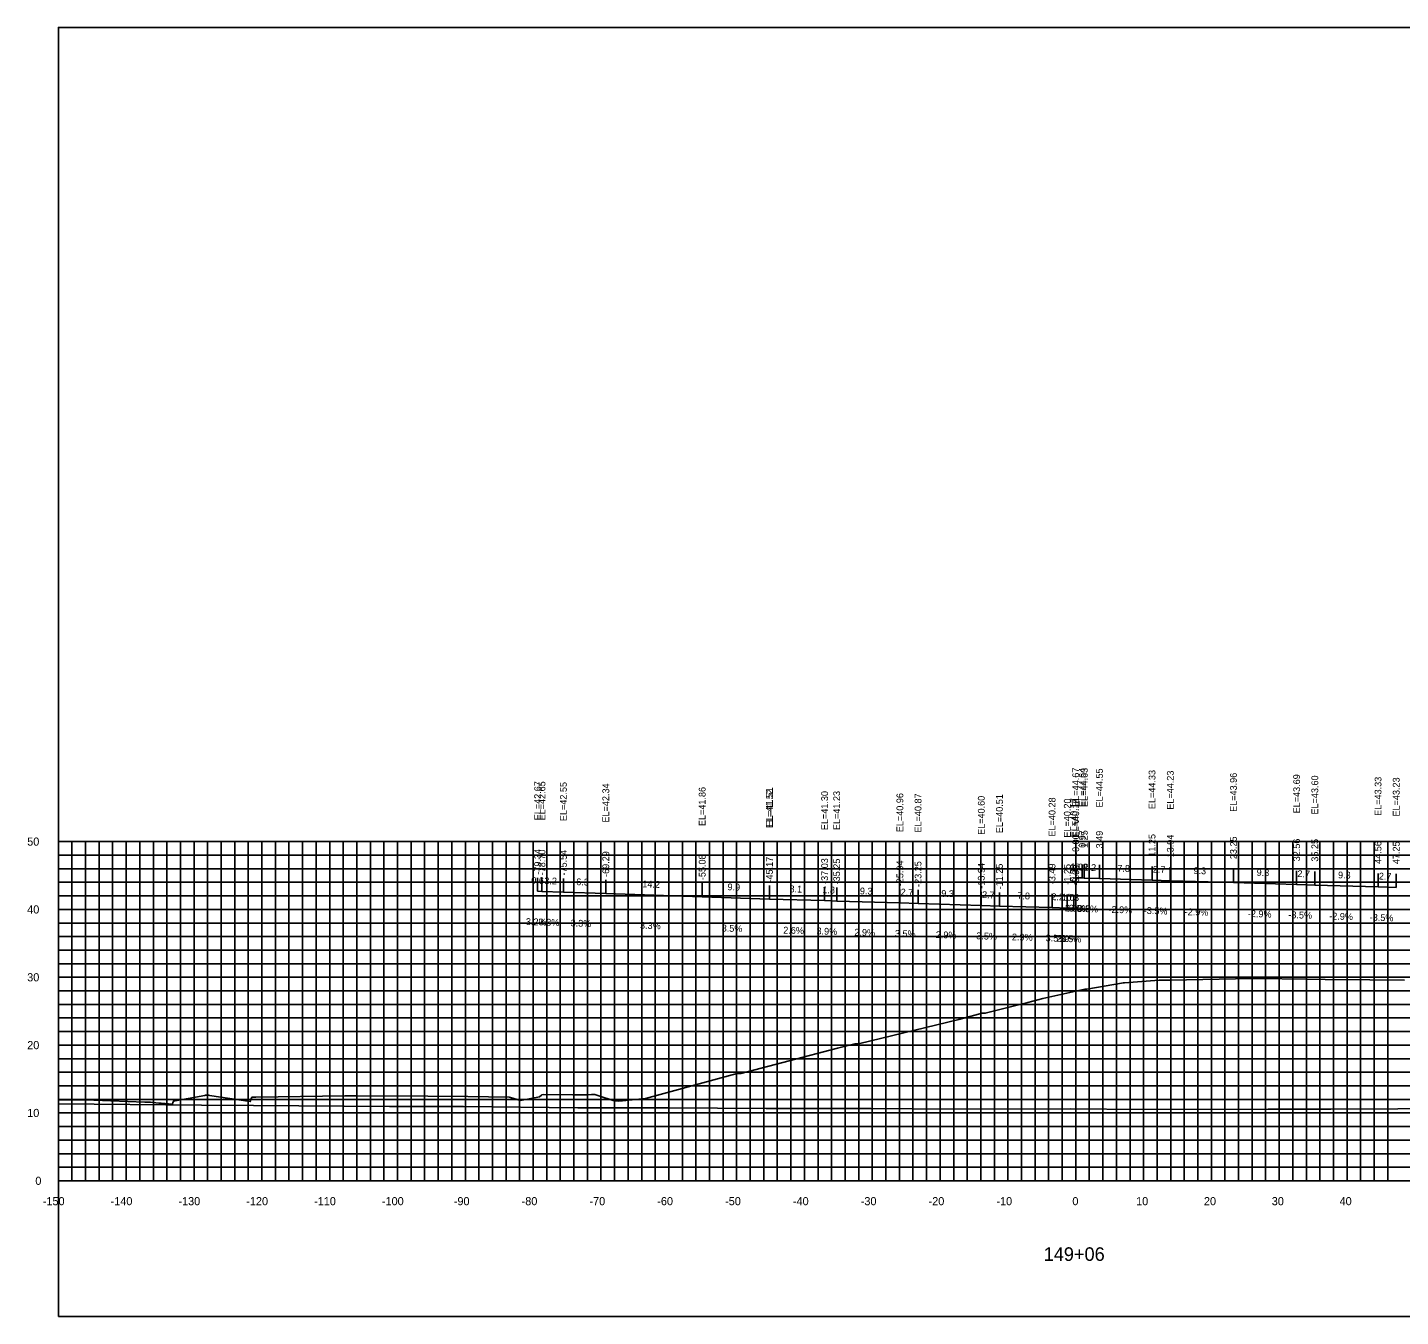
# Model space of a CAD drawing. Extents: x 1800880 to 1818864, y 245271 to 250560.
# Drawn here: x 1812264.6 to 1812467, y 248144.1 to 248334.1 of the extents above; entities that cross this region are included whole.
import ezdxf

# ---------------------------------------------------------------- set-up
doc = ezdxf.new("R2010")
doc.units = 0
for name, color, linetype in [('33', 7, 'Continuous'), ('ANNO-TXT', 7, 'Continuous'), ('AXIS', 7, 'Continuous'), ('CL-CNST', 7, 'Continuous'), ('DESIGN - DRAINAGE - Bridges', 7, 'Continuous'), ('Level 32', 7, 'Continuous'), ('Level 37', 7, 'Continuous'), ('Level 46', 7, 'Continuous'), ('Level 62', 7, 'Continuous'), ('SHT-BDR', 7, 'Continuous')]:
    doc.layers.add(name, color=color, linetype=linetype)

msp = doc.modelspace()

# ---------------------------------------------------------------- linework, layer by layer
at = {"layer": 'AXIS'}
msp.add_lwpolyline([(1812419.12, 248208.75), (1812420.09, 248208.73), (1812420.37, 248208.72), (1812422.61, 248208.64), (1812430.37, 248208.41), (1812433.06, 248208.32), (1812442.37, 248208.05), (1812451.69, 248207.78), (1812454.37, 248207.68), (1812463.69, 248207.41), (1812466.37, 248207.32)], dxfattribs=at)
at = {"layer": 'CL-CNST'}
msp.add_lwpolyline([(1812269.12, 248176.04), (1812274.37, 248175.97), (1812281.87, 248175.7), (1812282.21, 248175.69), (1812282.59, 248175.67), (1812282.62, 248175.67), (1812282.7, 248175.67), (1812283.47, 248175.6), (1812283.94, 248175.55), (1812284.26, 248175.52), (1812284.5, 248175.5), (1812284.67, 248175.48), (1812284.81, 248175.47), (1812284.92, 248175.46), (1812285.02, 248175.45), (1812285.09, 248175.44), (1812285.16, 248175.44), (1812285.21, 248175.43), (1812285.26, 248175.43), (1812285.3, 248175.42), (1812285.3, 248175.42), (1812285.34, 248175.42), (1812285.87, 248175.39), (1812285.93, 248175.33), (1812285.98, 248175.62), (1812286.15, 248175.89), (1812286.33, 248175.89), (1812290.69, 248176.67), (1812290.83, 248176.69), (1812290.83, 248176.69), (1812290.85, 248176.69), (1812291.33, 248176.69), (1812291.4, 248176.68), (1812297.4, 248175.78), (1812297.54, 248176.15), (1812297.66, 248176.41), (1812298.25, 248176.42), (1812311.34, 248176.64), (1812312.96, 248176.64), (1812323.6, 248176.59), (1812329.5, 248176.51), (1812335.6, 248176.44), (1812335.8, 248176.38), (1812337.24, 248175.92), (1812340.05, 248176.48), (1812340.36, 248176.69), (1812340.41, 248176.78), (1812340.66, 248176.79), (1812344.95, 248176.77), (1812347.01, 248176.78), (1812347.73, 248176.79), (1812348.21, 248176.79), (1812348.22, 248176.79), (1812348.65, 248176.65), (1812351.05, 248175.87), (1812351.06, 248175.87), (1812351.09, 248175.87), (1812351.5, 248175.87), (1812351.56, 248175.87), (1812351.73, 248175.84), (1812352.2, 248175.9), (1812352.28, 248175.9), (1812355.62, 248176.21), (1812355.69, 248176.21), (1812367.92, 248179.54), (1812369.2, 248179.89), (1812369.69, 248179.9), (1812369.74, 248179.9), (1812383.98, 248183.62), (1812386.56, 248184.29), (1812386.95, 248184.29), (1812387.08, 248184.29), (1812401.9, 248187.89), (1812405.31, 248188.79), (1812405.42, 248188.78), (1812405.78, 248188.78), (1812412.07, 248190.35), (1812414.25, 248190.94), (1812420.45, 248192.32), (1812420.74, 248192.32), (1812426.16, 248193.28), (1812426.33, 248193.28), (1812431.41, 248193.66), (1812431.55, 248193.66), (1812433.05, 248193.67), (1812442.67, 248193.87), (1812444.77, 248193.91), (1812445.38, 248193.9), (1812446.04, 248193.9), (1812453.05, 248193.82), (1812455.88, 248193.78), (1812462.49, 248193.72), (1812467.59, 248193.67)], dxfattribs=at)
at = {"layer": 'DESIGN - DRAINAGE - Bridges'}
for p, q in [((1812269.06, 248214.09), (1812269.12, 248214.09)), ((1812269.12, 248164.09), (1812269.12, 248214.09)), ((1812269.06, 248204.09), (1812269.12, 248204.09)), ((1812269.06, 248194.09), (1812269.12, 248194.09)), ((1812269.06, 248184.09), (1812269.12, 248184.09)), ((1812269.06, 248174.09), (1812269.12, 248174.09)), ((1812269.06, 248164.09), (1812269.12, 248164.09)), ((1812269.12, 248164.09), (1812569.12, 248164.09)), ((1812269.12, 248164.03), (1812269.12, 248164.09)), ((1812279.12, 248164.03), (1812279.12, 248164.09)), ((1812289.12, 248164.03), (1812289.12, 248164.09)), ((1812299.12, 248164.03), (1812299.12, 248164.09)), ((1812309.12, 248164.03), (1812309.12, 248164.09)), ((1812319.12, 248164.03), (1812319.12, 248164.09)), ((1812329.12, 248164.03), (1812329.12, 248164.09)), ((1812339.12, 248164.03), (1812339.12, 248164.09)), ((1812349.12, 248164.03), (1812349.12, 248164.09)), ((1812359.12, 248164.03), (1812359.12, 248164.09)), ((1812369.12, 248164.03), (1812369.12, 248164.09)), ((1812379.12, 248164.03), (1812379.12, 248164.09)), ((1812389.12, 248164.03), (1812389.12, 248164.09)), ((1812399.12, 248164.03), (1812399.12, 248164.09)), ((1812409.12, 248164.03), (1812409.12, 248164.09)), ((1812419.12, 248164.03), (1812419.12, 248164.09)), ((1812429.12, 248164.03), (1812429.12, 248164.09)), ((1812439.12, 248164.03), (1812439.12, 248164.09)), ((1812449.12, 248164.03), (1812449.12, 248164.09)), ((1812459.12, 248164.03), (1812459.12, 248164.09))]:
    msp.add_line(p, q, dxfattribs=at)
at = {"layer": 'Level 37'}
for p, q in [((1812419.12, 248208.75), (1812419.12, 248210.75)), ((1812420.09, 248208.73), (1812420.09, 248210.73)), ((1812420.37, 248208.72), (1812420.37, 248210.72)), ((1812422.61, 248208.64), (1812422.61, 248210.64)), ((1812430.37, 248208.41), (1812430.37, 248210.41)), ((1812433.06, 248208.32), (1812433.06, 248210.32)), ((1812442.37, 248208.05), (1812442.37, 248210.05)), ((1812339.78, 248206.76), (1812339.78, 248208.76)), ((1812340.42, 248206.74), (1812340.42, 248208.74)), ((1812343.58, 248206.63), (1812343.58, 248208.63)), ((1812349.83, 248206.43), (1812349.83, 248208.43)), ((1812364.04, 248205.95), (1812364.04, 248207.95)), ((1812451.69, 248207.78), (1812451.69, 248209.78)), ((1812454.37, 248207.68), (1812454.37, 248209.68)), ((1812463.69, 248207.41), (1812463.69, 248209.41)), ((1812466.37, 248207.32), (1812466.37, 248209.32)), ((1812373.96, 248205.61), (1812373.96, 248207.61)), ((1812373.96, 248205.6), (1812373.96, 248207.6)), ((1812382.09, 248205.39), (1812382.09, 248207.39)), ((1812383.87, 248205.32), (1812383.87, 248207.32)), ((1812393.19, 248205.05), (1812393.19, 248207.05)), ((1812395.87, 248204.96), (1812395.87, 248206.96)), ((1812405.19, 248204.69), (1812405.19, 248206.69)), ((1812407.87, 248204.59), (1812407.87, 248206.59)), ((1812415.63, 248204.37), (1812415.63, 248206.37)), ((1812417.87, 248204.29), (1812417.87, 248206.29)), ((1812418.84, 248204.26), (1812418.84, 248206.26)), ((1812419.12, 248204.25), (1812419.12, 248206.25))]:
    msp.add_line(p, q, dxfattribs=at)
msp.add_lwpolyline([(1812269.12, 248144.09), (1812569.12, 248144.09), (1812569.12, 248334.09), (1812269.12, 248334.09)], close=True, dxfattribs=at)
at = {"layer": 'Level 46'}
for p, q in [((1812269.12, 248214.09), (1812569.12, 248214.09)), ((1812269.12, 248164.09), (1812269.12, 248214.09)), ((1812271.12, 248164.09), (1812271.12, 248214.09)), ((1812273.12, 248164.09), (1812273.12, 248214.09)), ((1812275.12, 248164.09), (1812275.12, 248214.09)), ((1812277.12, 248164.09), (1812277.12, 248214.09)), ((1812279.12, 248164.09), (1812279.12, 248214.09)), ((1812281.12, 248164.09), (1812281.12, 248214.09)), ((1812283.12, 248164.09), (1812283.12, 248214.09)), ((1812285.12, 248164.09), (1812285.12, 248214.09)), ((1812287.12, 248164.09), (1812287.12, 248214.09)), ((1812289.12, 248164.09), (1812289.12, 248214.09)), ((1812291.12, 248164.09), (1812291.12, 248214.09)), ((1812293.12, 248164.09), (1812293.12, 248214.09)), ((1812295.12, 248164.09), (1812295.12, 248214.09)), ((1812297.12, 248164.09), (1812297.12, 248214.09)), ((1812299.12, 248164.09), (1812299.12, 248214.09)), ((1812301.12, 248164.09), (1812301.12, 248214.09)), ((1812303.12, 248164.09), (1812303.12, 248214.09)), ((1812305.12, 248164.09), (1812305.12, 248214.09)), ((1812307.12, 248164.09), (1812307.12, 248214.09)), ((1812309.12, 248164.09), (1812309.12, 248214.09)), ((1812311.12, 248164.09), (1812311.12, 248214.09)), ((1812313.12, 248164.09), (1812313.12, 248214.09)), ((1812315.12, 248164.09), (1812315.12, 248214.09)), ((1812317.12, 248164.09), (1812317.12, 248214.09)), ((1812319.12, 248164.09), (1812319.12, 248214.09)), ((1812321.12, 248164.09), (1812321.12, 248214.09)), ((1812323.12, 248164.09), (1812323.12, 248214.09)), ((1812325.12, 248164.09), (1812325.12, 248214.09)), ((1812327.12, 248164.09), (1812327.12, 248214.09)), ((1812329.12, 248164.09), (1812329.12, 248214.09)), ((1812331.12, 248164.09), (1812331.12, 248214.09)), ((1812333.12, 248164.09), (1812333.12, 248214.09)), ((1812335.12, 248164.09), (1812335.12, 248214.09)), ((1812337.12, 248164.09), (1812337.12, 248214.09)), ((1812339.12, 248164.09), (1812339.12, 248214.09)), ((1812341.12, 248164.09), (1812341.12, 248214.09)), ((1812343.12, 248164.09), (1812343.12, 248214.09)), ((1812345.12, 248164.09), (1812345.12, 248214.09)), ((1812347.12, 248164.09), (1812347.12, 248214.09)), ((1812349.12, 248164.09), (1812349.12, 248214.09)), ((1812351.12, 248164.09), (1812351.12, 248214.09)), ((1812353.12, 248164.09), (1812353.12, 248214.09)), ((1812355.12, 248164.09), (1812355.12, 248214.09)), ((1812357.12, 248164.09), (1812357.12, 248214.09)), ((1812359.12, 248164.09), (1812359.12, 248214.09)), ((1812361.12, 248164.09), (1812361.12, 248214.09)), ((1812363.12, 248164.09), (1812363.12, 248214.09)), ((1812365.12, 248164.09), (1812365.12, 248214.09)), ((1812367.12, 248164.09), (1812367.12, 248214.09)), ((1812369.12, 248164.09), (1812369.12, 248214.09)), ((1812371.12, 248164.09), (1812371.12, 248214.09)), ((1812373.12, 248164.09), (1812373.12, 248214.09)), ((1812375.12, 248164.09), (1812375.12, 248214.09)), ((1812377.12, 248164.09), (1812377.12, 248214.09)), ((1812379.12, 248164.09), (1812379.12, 248214.09)), ((1812381.12, 248164.09), (1812381.12, 248214.09)), ((1812383.12, 248164.09), (1812383.12, 248214.09)), ((1812385.12, 248164.09), (1812385.12, 248214.09)), ((1812387.12, 248164.09), (1812387.12, 248214.09)), ((1812389.12, 248164.09), (1812389.12, 248214.09)), ((1812391.12, 248164.09), (1812391.12, 248214.09)), ((1812393.12, 248164.09), (1812393.12, 248214.09)), ((1812395.12, 248164.09), (1812395.12, 248214.09)), ((1812397.12, 248164.09), (1812397.12, 248214.09)), ((1812399.12, 248164.09), (1812399.12, 248214.09)), ((1812401.12, 248164.09), (1812401.12, 248214.09)), ((1812403.12, 248164.09), (1812403.12, 248214.09)), ((1812405.12, 248164.09), (1812405.12, 248214.09)), ((1812407.12, 248164.09), (1812407.12, 248214.09)), ((1812409.12, 248164.09), (1812409.12, 248214.09)), ((1812411.12, 248164.09), (1812411.12, 248214.09)), ((1812413.12, 248164.09), (1812413.12, 248214.09)), ((1812415.12, 248164.09), (1812415.12, 248214.09)), ((1812417.12, 248164.09), (1812417.12, 248214.09)), ((1812419.12, 248164.09), (1812419.12, 248214.09)), ((1812421.12, 248164.09), (1812421.12, 248214.09)), ((1812423.12, 248164.09), (1812423.12, 248214.09)), ((1812425.12, 248164.09), (1812425.12, 248214.09)), ((1812427.12, 248164.09), (1812427.12, 248214.09)), ((1812429.12, 248164.09), (1812429.12, 248214.09)), ((1812431.12, 248164.09), (1812431.12, 248214.09)), ((1812433.12, 248164.09), (1812433.12, 248214.09)), ((1812435.12, 248164.09), (1812435.12, 248214.09)), ((1812437.12, 248164.09), (1812437.12, 248214.09)), ((1812439.12, 248164.09), (1812439.12, 248214.09)), ((1812441.12, 248164.09), (1812441.12, 248214.09)), ((1812443.12, 248164.09), (1812443.12, 248214.09)), ((1812445.12, 248164.09), (1812445.12, 248214.09)), ((1812447.12, 248164.09), (1812447.12, 248214.09)), ((1812449.12, 248164.09), (1812449.12, 248214.09)), ((1812451.12, 248164.09), (1812451.12, 248214.09)), ((1812453.12, 248164.09), (1812453.12, 248214.09)), ((1812455.12, 248164.09), (1812455.12, 248214.09)), ((1812457.12, 248164.09), (1812457.12, 248214.09)), ((1812459.12, 248164.09), (1812459.12, 248214.09)), ((1812461.12, 248164.09), (1812461.12, 248214.09)), ((1812463.12, 248164.09), (1812463.12, 248214.09)), ((1812465.12, 248164.09), (1812465.12, 248214.09)), ((1812269.12, 248212.09), (1812569.12, 248212.09)), ((1812269.12, 248210.09), (1812569.12, 248210.09)), ((1812269.12, 248208.09), (1812569.12, 248208.09)), ((1812269.12, 248206.09), (1812569.12, 248206.09)), ((1812269.12, 248204.09), (1812569.12, 248204.09)), ((1812269.12, 248202.09), (1812569.12, 248202.09)), ((1812269.12, 248200.09), (1812569.12, 248200.09)), ((1812269.12, 248198.09), (1812569.12, 248198.09)), ((1812269.12, 248196.09), (1812569.12, 248196.09)), ((1812269.12, 248194.09), (1812569.12, 248194.09)), ((1812269.12, 248192.09), (1812569.12, 248192.09)), ((1812269.12, 248190.09), (1812569.12, 248190.09)), ((1812269.12, 248188.09), (1812569.12, 248188.09)), ((1812269.12, 248186.09), (1812569.12, 248186.09)), ((1812269.12, 248184.09), (1812569.12, 248184.09)), ((1812269.12, 248182.09), (1812569.12, 248182.09)), ((1812269.12, 248180.09), (1812569.12, 248180.09)), ((1812269.12, 248178.09), (1812569.12, 248178.09)), ((1812269.12, 248176.09), (1812569.12, 248176.09)), ((1812269.12, 248174.09), (1812569.12, 248174.09)), ((1812269.12, 248172.09), (1812569.12, 248172.09)), ((1812269.12, 248170.09), (1812569.12, 248170.09)), ((1812269.12, 248168.09), (1812569.12, 248168.09)), ((1812269.12, 248166.09), (1812569.12, 248166.09)), ((1812269.12, 248164.09), (1812569.12, 248164.09))]:
    msp.add_line(p, q, dxfattribs=at)
at = {"layer": 'Level 62'}
for points in [[(1812339.78, 248206.76), (1812340.42, 248206.74), (1812343.58, 248206.63), (1812349.83, 248206.43), (1812364.04, 248205.95), (1812373.96, 248205.61)], [(1812373.96, 248205.6), (1812382.09, 248205.39), (1812383.87, 248205.32), (1812393.19, 248205.05), (1812395.87, 248204.96), (1812405.19, 248204.69), (1812407.87, 248204.59), (1812415.63, 248204.37), (1812417.87, 248204.29), (1812418.84, 248204.26), (1812419.12, 248204.25)], [(1812269.12, 248175.45), (1812290.21, 248175.25), (1812297.9, 248175.21), (1812317.96, 248175.06), (1812328.83, 248175.02), (1812345.72, 248174.86), (1812359.1, 248174.84), (1812373.47, 248174.75), (1812388.89, 248174.75), (1812401.23, 248174.66), (1812418.33, 248174.68), (1812428.99, 248174.61), (1812447.51, 248174.67), (1812456.74, 248174.64), (1812476.47, 248174.73), (1812484.5, 248174.74), (1812505.27, 248174.86), (1812512.25, 248174.74), (1812533.94, 248174.87), (1812540.01, 248174.93), (1812545.6, 248174.89), (1812567.76, 248175.03), (1812569.12, 248175.05)]]:
    msp.add_lwpolyline(points, dxfattribs=at)

# ---------------------------------------------------------------- texts
for s, p in [('-150', (1812266.82, 248160.49)), ('-140', (1812276.82, 248160.49)), ('-130', (1812286.82, 248160.49)), ('-120', (1812296.82, 248160.49)), ('-110', (1812306.82, 248160.49)), ('-100', (1812316.82, 248160.49)), ('-90', (1812327.42, 248160.49)), ('-80', (1812337.42, 248160.49)), ('-70', (1812347.42, 248160.49)), ('-60', (1812357.42, 248160.49)), ('-50', (1812367.42, 248160.49)), ('-40', (1812377.42, 248160.49)), ('-30', (1812387.42, 248160.49)), ('-20', (1812397.42, 248160.49)), ('-10', (1812407.42, 248160.49)), ('0', (1812418.62, 248160.49)), ('10', (1812428.02, 248160.49)), ('20', (1812438.02, 248160.49)), ('30', (1812448.02, 248160.49)), ('40', (1812458.02, 248160.49))]:
    msp.add_text(s, height=1.2).set_placement(p)
at = {"layer": '33'}
for s, p in [('50', (1812264.52, 248213.49)), ('40', (1812264.52, 248203.49)), ('30', (1812264.52, 248193.49)), ('20', (1812264.52, 248183.49)), ('10', (1812264.52, 248173.49)), ('0', (1812265.72, 248163.49))]:
    msp.add_text(s, height=1.2, dxfattribs=at).set_placement(p)
at = {"layer": 'ANNO-TXT'}
for s, rotation, p in [('1.0', 358.3363, (1812418.32, 248209.88)), ('0.3', 357.9961, (1812418.99, 248209.86)), ('2.2', 357.9961, (1812420.25, 248209.82)), ('7.8', 358.3363, (1812425.24, 248209.66)), ('2.7', 357.9961, (1812430.47, 248209.51)), ('9.3', 358.3363, (1812436.47, 248209.32)), ('9.3', 358.3363, (1812445.78, 248209.05)), ('0.6', 358.155, (1812338.83, 248207.89)), ('3.2', 358.0909, (1812340.75, 248207.83)), ('6.3', 358.0865, (1812345.46, 248207.67)), ('14.2', 358.0865, (1812355.2, 248207.35)), ('2.7', 357.9961, (1812451.79, 248208.87)), ('9.3', 358.3363, (1812457.78, 248208.68)), ('2.7', 357.9961, (1812463.79, 248208.51)), ('9.9', 358.0072, (1812367.76, 248206.92)), ('8.1', 358.5361, (1812376.9, 248206.62)), ('1.8', 357.7742, (1812381.74, 248206.5)), ('9.3', 358.3363, (1812387.28, 248206.32)), ('2.7', 357.9961, (1812393.29, 248206.15)), ('9.3', 358.3363, (1812399.28, 248205.96)), ('2.7', 357.9961, (1812405.29, 248205.78)), ('7.8', 358.3363, (1812410.5, 248205.62)), ('2.2', 357.9961, (1812415.51, 248205.47)), ('1.0', 358.3363, (1812417.07, 248205.41)), ('0.3', 357.9961, (1812417.74, 248205.4)), ('-2.9%', 358.3363, (1812417.06, 248203.81)), ('-3.5%', 357.9961, (1812417.65, 248203.81)), ('-3.5%', 357.9961, (1812418.91, 248203.76)), ('-2.9%', 358.3363, (1812423.94, 248203.6)), ('-3.5%', 357.9961, (1812429.14, 248203.45)), ('-2.9%', 358.3363, (1812435.17, 248203.25)), ('-2.9%', 358.3363, (1812444.48, 248202.98)), ('3.2%', 358.155, (1812338.03, 248201.81)), ('3.3%', 358.0909, (1812339.92, 248201.75)), ('3.3%', 358.0865, (1812344.63, 248201.6)), ('3.3%', 358.0865, (1812354.86, 248201.26)), ('-3.5%', 357.9961, (1812450.45, 248202.82)), ('-2.9%', 358.3363, (1812456.48, 248202.62)), ('-3.5%', 357.9961, (1812462.45, 248202.45)), ('3.5%', 358.0072, (1812366.91, 248200.85)), ('2.6%', 358.5361, (1812375.98, 248200.54)), ('3.9%', 357.7742, (1812380.88, 248200.43)), ('2.9%', 358.3363, (1812386.47, 248200.24)), ('3.5%', 357.9961, (1812392.44, 248200.07)), ('2.9%', 358.3363, (1812398.47, 248199.88)), ('3.5%', 357.9961, (1812404.44, 248199.71)), ('2.9%', 358.3363, (1812409.7, 248199.54)), ('3.5%', 357.9961, (1812414.67, 248199.4)), ('2.9%', 358.3363, (1812416.3, 248199.33)), ('3.5%', 357.9961, (1812416.89, 248199.32))]:
    msp.add_text(s, height=1, rotation=rotation, dxfattribs=at).set_placement(p)
at = {"layer": 'DESIGN - DRAINAGE - Bridges'}
for s, height, p in [('>', 1.5, (1812418.52, 248216.34)), ('-', 0.0001, (1812269.12, 248164.09))]:
    msp.add_text(s, height=height, dxfattribs=at).set_placement(p)
at = {"layer": 'Level 32'}
msp.add_text('149+06', height=2, dxfattribs=at).set_placement((1812414.39, 248152.29))
at = {"layer": 'SHT-BDR'}
for s, p in [('EL=44.67', (1812419.62, 248219.23)), ('EL=44.64', (1812420.59, 248219.2)), ('EL=44.63', (1812420.87, 248219.19)), ('EL=44.55', (1812423.11, 248219.11)), ('EL=44.33', (1812430.87, 248218.88)), ('EL=44.23', (1812433.56, 248218.79)), ('EL=43.96', (1812442.87, 248218.47)), ('EL=42.67', (1812340.28, 248217.23)), ('EL=42.65', (1812340.92, 248217.21)), ('EL=42.55', (1812344.08, 248217.11)), ('EL=42.34', (1812350.33, 248216.9)), ('EL=43.69', (1812452.19, 248218.25)), ('EL=43.60', (1812454.87, 248218.08)), ('EL=43.33', (1812464.19, 248217.88)), ('EL=43.23', (1812466.87, 248217.79)), ('EL=41.86', (1812364.54, 248216.38)), ('EL=41.52', (1812374.46, 248216.08)), ('EL=41.51', (1812374.46, 248216.32)), ('EL=41.30', (1812382.59, 248215.78)), ('EL=41.23', (1812384.37, 248215.79)), ('EL=40.96', (1812393.69, 248215.48)), ('EL=40.87', (1812396.37, 248215.43)), ('EL=40.60', (1812405.69, 248215.08)), ('EL=40.51', (1812408.37, 248215.32)), ('EL=40.28', (1812416.13, 248214.84)), ('EL=40.20', (1812418.37, 248214.68)), ('EL=40.17', (1812419.34, 248214.73)), ('EL=40.16', (1812419.62, 248214.68)), ('-0.00', (1812419.62, 248212.12)), ('0.97', (1812420.59, 248213.17)), ('1.25', (1812420.87, 248213.16)), ('3.49', (1812423.11, 248213.08)), ('11.25', (1812430.87, 248211.86)), ('13.94', (1812433.56, 248211.77)), ('23.25', (1812442.87, 248211.5)), ('32.56', (1812452.19, 248211.18)), ('35.25', (1812454.87, 248211.13)), ('44.56', (1812464.19, 248210.81)), ('47.25', (1812466.87, 248210.77)), ('-79.34', (1812340.28, 248209.22)), ('-78.70', (1812340.92, 248209.12)), ('-75.54', (1812344.08, 248209.09)), ('-69.29', (1812350.33, 248208.88)), ('-55.08', (1812364.54, 248208.41)), ('-45.17', (1812374.46, 248208.06)), ('-45.17', (1812374.46, 248208.05)), ('-37.03', (1812382.59, 248207.85)), ('-35.25', (1812384.37, 248207.78)), ('-25.94', (1812393.69, 248207.51)), ('-23.25', (1812396.37, 248207.41)), ('-13.94', (1812405.69, 248207.14)), ('-11.25', (1812408.37, 248207.05)), ('-3.49', (1812416.13, 248207.81)), ('-1.25', (1812418.37, 248207.74)), ('-0.28', (1812419.34, 248207.71)), ('-0.00', (1812419.62, 248207.62))]:
    msp.add_text(s, height=1, rotation=90, dxfattribs=at).set_placement(p)

doc.saveas('drawing.dxf')
